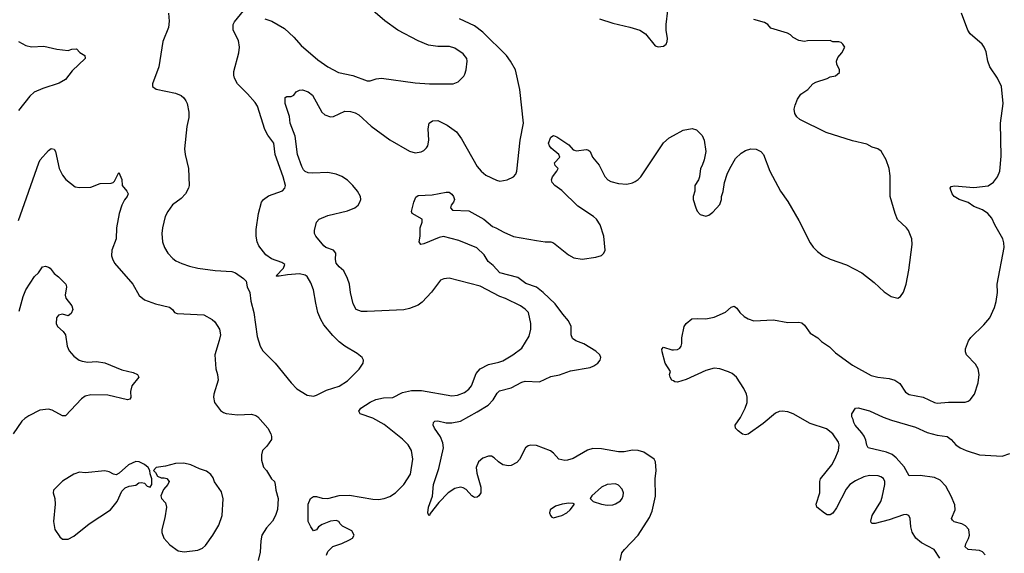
# Model space of a CAD drawing. Header units: inches. Extents: x 1678809 to 1859548, y 384609 to 522868.
# Tile 354 of 386: x 1785366 to 1792346, y 483842 to 487624. Entities that reach past the tile are written whole.
import ezdxf

# ---------------------------------------------------------------- set-up
doc = ezdxf.new("R2010")
doc.units = ezdxf.units.IN
doc.header["$MEASUREMENT"] = 0
doc.layers.add('B7488', color=7, linetype='Continuous')
doc.layers.add('B7498', color=7, linetype='Continuous')

msp = doc.modelspace()

# ---------------------------------------------------------------- linework, layer by layer
at = {"layer": 'B7488', "color": 5}
for points, elevation in [([(1786420.2, 487670), (1786425.7, 487614.3), (1786421.3, 487570), (1786382, 487470), (1786353.4, 487290), (1786307.3, 487170), (1786306.8, 487150), (1786332.8, 487132.8), (1786470, 487104.4), (1786510, 487086.7), (1786530, 487070.4), (1786544.9, 487050), (1786553.7, 487030), (1786564.9, 486970), (1786564.9, 486930), (1786550, 486868), (1786534, 486710), (1786538.3, 486670), (1786561.7, 486570), (1786566.4, 486450), (1786562.4, 486430), (1786541.6, 486390), (1786510, 486357.6), (1786450, 486311.8), (1786415.1, 486264.9), (1786397.4, 486230), (1786377.4, 486150), (1786373.1, 486110), (1786378.9, 486050), (1786392, 486010), (1786415.8, 485970), (1786451.1, 485931.1), (1786474, 485914), (1786515.8, 485895.8), (1786570, 485876.5), (1786630, 485862.7), (1786752.9, 485847.1), (1786870, 485839.3), (1786894.8, 485830), (1786953.4, 485790), (1786970.7, 485770), (1786979.1, 485730), (1786998.4, 485690), (1787004.6, 485630), (1787026, 485550), (1787050, 485378), (1787070, 485310.7), (1787090, 485278), (1787177.1, 485190), (1787290, 485050.4), (1787330, 485008.2), (1787403.9, 484963.9), (1787450, 484957.1), (1787470, 484962.4), (1787542, 484998), (1787630, 485026.7), (1787690, 485063.7), (1787771.9, 485148.1), (1787801.2, 485190), (1787804, 485210), (1787794, 485230), (1787758, 485258), (1787670, 485309.7), (1787630, 485341), (1787586.1, 485386.1), (1787522.4, 485462.4), (1787500.5, 485500.5), (1787480.3, 485550), (1787464.7, 485615.2), (1787449.7, 485710), (1787430, 485759.5), (1787403, 485803), (1787390, 485813.5), (1787350, 485822), (1787263.9, 485816.1), (1787205.6, 485805.6), (1787187.2, 485807.2), (1787183.7, 485810), (1787236.8, 485863.2), (1787245.1, 485890), (1787224.2, 485904.2), (1787150, 485929.7), (1787110, 485957.6), (1787062.4, 486022.4), (1787049, 486050), (1787041.4, 486090), (1787042.6, 486137.4), (1787058, 486250), (1787080.3, 486330), (1787095.4, 486350), (1787130, 486376.9), (1787228.2, 486411.8), (1787244.5, 486430), (1787249.6, 486450), (1787234, 486510), (1787177.8, 486670), (1787166.6, 486750), (1787125.4, 486805.4), (1787105, 486845), (1787051.4, 487011.4), (1787036.3, 487036.3), (1786980, 487100), (1786910, 487169.7), (1786888.7, 487210), (1786883.1, 487230), (1786883.6, 487256.4), (1786918.5, 487390), (1786923.9, 487430), (1786917.4, 487477.4), (1786880.4, 487550), (1786880.4, 487590), (1786890, 487608), (1786952.2, 487687.8)], 460), ([(1787104.9, 487630), (1787153.1, 487613.1), (1787242.2, 487562.2), (1787310, 487500.4), (1787361.3, 487441.3), (1787480.3, 487340.3), (1787550, 487290.3), (1787626.8, 487250), (1787728.2, 487228.2), (1787830, 487191.8), (1787850, 487191.6), (1787894, 487206), (1787930, 487209.3), (1788170, 487176), (1788270, 487169.2), (1788438, 487170), (1788475.1, 487184.9), (1788515.3, 487224.7), (1788522.5, 487237.5), (1788532, 487270), (1788538, 487330), (1788535.1, 487350), (1788510, 487382.7), (1788450, 487422.9), (1788413.9, 487433.9), (1788330, 487435.4), (1788264.9, 487444.9), (1788190, 487473.5), (1788047.3, 487550), (1787955.3, 487615.3), (1787869.7, 487690)], 460), ([(1789476, 487630), (1789570, 487600.3), (1789691.8, 487571.8), (1789761, 487550), (1789803.1, 487523.1), (1789870, 487438), (1789891.1, 487431.1), (1789930, 487436), (1789949.3, 487450.7), (1789956, 487470), (1789958, 487490), (1789949.6, 487549.6), (1789949.6, 487590), (1789959.7, 487690)], 440), ([(1787542, 483830), (1787550, 483854), (1787586, 483890), (1787650, 483911.3), (1787703.1, 483936.9), (1787726, 483950), (1787738, 483970), (1787720.4, 484000.4), (1787654.6, 484034.6), (1787638, 484050), (1787628.4, 484068.4), (1787610, 484075.3), (1787570, 484069), (1787510, 484046), (1787484.7, 484030), (1787470, 484009), (1787450, 484002), (1787430, 484028.7), (1787410, 484068.7), (1787410, 484191.3), (1787427, 484230), (1787450, 484243.8), (1787470, 484245.5), (1787510, 484233.4), (1787549.4, 484230.6), (1787630, 484253), (1787704.8, 484255.2), (1787870, 484226.4), (1787910, 484224.4), (1787950, 484230.4), (1787990, 484244.9), (1788030, 484270.3), (1788089.7, 484330), (1788136.4, 484403.6), (1788152, 484510), (1788142.4, 484570), (1788118.7, 484610), (1788080.4, 484650), (1787950, 484754.8), (1787870, 484799.2), (1787779.3, 484830), (1787769.4, 484850), (1787784.5, 484870), (1787850, 484913.4), (1787890, 484932.9), (1787944.4, 484944.4), (1788010, 484946), (1788079.2, 484980.8), (1788144.5, 484995.5), (1788215.1, 484995.1), (1788430, 484959.1), (1788470, 484963.6), (1788518, 484982), (1788550, 485004.9), (1788568.3, 485030), (1788602.9, 485117.1), (1788630, 485150.2), (1788690, 485181.3), (1788763.5, 485196.5), (1788790, 485207), (1788862.7, 485250), (1788924.8, 485295.2), (1788978, 485382), (1788989.4, 485430), (1788989.4, 485470), (1788972.3, 485550), (1788950, 485572.7), (1788916.3, 485596.3), (1788810, 485648.2), (1788770, 485662), (1788630, 485734.5), (1788410, 485793), (1788372.1, 485787.9), (1788350, 485777), (1788286, 485694), (1788218, 485622), (1788190, 485601.6), (1788130, 485576.3), (1788090, 485568.4), (1787830, 485555.4), (1787790, 485556.9), (1787751.1, 485571.1), (1787729.7, 485610), (1787711.1, 485691.1), (1787704.2, 485750), (1787690, 485789), (1787663.3, 485843.3), (1787630, 485872), (1787610, 485899), (1787605.4, 485925.4), (1787607.3, 485970), (1787589.7, 485989.7), (1787537.2, 486010), (1787522, 486022), (1787465.2, 486090), (1787456, 486110), (1787456, 486130), (1787469.3, 486190), (1787489.3, 486210), (1787550, 486236), (1787689.8, 486270.2), (1787740.9, 486290), (1787766, 486310), (1787778.3, 486330), (1787784.4, 486350), (1787783.1, 486370), (1787761.5, 486410), (1787727.6, 486450), (1787690, 486486.4), (1787650, 486511.9), (1787610, 486528.7), (1787550, 486540.4), (1787444.5, 486535.5), (1787410, 486538.7), (1787390, 486547.4), (1787379, 486559), (1787365, 486584.9), (1787336.4, 486670), (1787317.8, 486797.8), (1787283.5, 486890), (1787277.7, 486937.7), (1787248.4, 487030), (1787247.5, 487072.5), (1787259, 487081), (1787290, 487080.7), (1787308.7, 487090), (1787326.3, 487113.7), (1787350, 487125.5), (1787370, 487126.4), (1787410, 487113.4), (1787441.1, 487090), (1787508.8, 486970), (1787530, 486948.8), (1787570, 486934.9), (1787590, 486937), (1787670, 486976), (1787710, 486974.3), (1787743.7, 486963.7), (1787770, 486948.8), (1787858.7, 486870), (1787990, 486772.9), (1788130, 486693.4), (1788170, 486680.9), (1788211.9, 486688.1), (1788230, 486697), (1788250, 486714.9), (1788258.5, 486730), (1788266.2, 486770), (1788262.2, 486850), (1788269.7, 486890), (1788291.9, 486908.1), (1788330.6, 486910), (1788396.5, 486876.5), (1788462, 486830), (1788498.9, 486778.9), (1788610, 486584.9), (1788636.3, 486550), (1788670, 486522), (1788746.2, 486486.2), (1788770, 486480.4), (1788821.2, 486490), (1788866.6, 486510), (1788883.7, 486530), (1788889.5, 486550.5), (1788914.7, 486770), (1788938, 486890), (1788912.1, 487130), (1788879.8, 487270), (1788846.4, 487330), (1788816, 487370), (1788650, 487535.8), (1788590, 487579.8), (1788482.9, 487630)], 440), ([(1785358, 487470), (1785410, 487440.3), (1785450, 487431.6), (1785537.5, 487437.5), (1785630, 487415.3), (1785710, 487406.8), (1785736, 487416), (1785770, 487418.8), (1785792.7, 487392.7), (1785826.8, 487370), (1785830, 487349.5), (1785739, 487261), (1785690, 487201.3), (1785646.5, 487173.5), (1785530, 487137.8), (1785468.7, 487111.3), (1785437.9, 487082.1), (1785358.3, 486981.8)], 440), ([(1789623.7, 483790), (1789634.8, 483845.2), (1789652.7, 483870), (1789749.8, 483970.2), (1789830, 484096.4), (1789850, 484142), (1789872.5, 484247.5), (1789871.4, 484370), (1789876.8, 484430), (1789872.4, 484490), (1789863.9, 484510), (1789790, 484559.8), (1789749.8, 484569.8), (1789710, 484572.9), (1789650, 484561.8), (1789610, 484560.2), (1789490, 484583.1), (1789430, 484585.6), (1789390, 484573.8), (1789290, 484514.4), (1789250, 484501.8), (1789230, 484500.4), (1789187, 484510), (1789150, 484552), (1789128.5, 484568.5), (1789030, 484605.1), (1788990, 484609.6), (1788970, 484603.7), (1788950.4, 484589.6), (1788910, 484507.3), (1788890, 484486.3), (1788850, 484464), (1788830, 484461.7), (1788789.8, 484469.8), (1788759.5, 484490), (1788730, 484518.4), (1788710, 484529.5), (1788688.6, 484531.4), (1788650, 484517), (1788619.1, 484490), (1788601.6, 484450), (1788606.4, 484410), (1788635.8, 484310), (1788634.4, 484270), (1788620.7, 484250), (1788610, 484240.9), (1788590, 484238), (1788582, 484242), (1788570, 484249.3), (1788530, 484295.1), (1788510, 484307.3), (1788490, 484311.5), (1788450, 484302.4), (1788402.4, 484270), (1788338, 484202), (1788275.9, 484124.1), (1788270.3, 484109.7), (1788266, 484110), (1788259, 484130), (1788262.9, 484170), (1788292.5, 484247.5), (1788298.7, 484330), (1788336.9, 484443.1), (1788369.8, 484590), (1788364.7, 484624.8), (1788348.4, 484668.4), (1788307, 484730), (1788298, 484750), (1788299.3, 484770), (1788310, 484778), (1788330, 484782), (1788390, 484766.9), (1788430, 484765.8), (1788490, 484779.7), (1788610, 484844.3), (1788686.7, 484893.3), (1788722, 484930), (1788750, 484978), (1788766.3, 484993.7), (1788850, 485014), (1788925.8, 485054.2), (1788950, 485062.6), (1789050, 485057.4), (1789130, 485094.5), (1789193.3, 485106.7), (1789270, 485135.6), (1789410, 485159.6), (1789435.1, 485170), (1789463.7, 485190), (1789480.7, 485210), (1789485.1, 485230), (1789477.6, 485250), (1789450, 485275.8), (1789366.1, 485326.1), (1789308.6, 485348.6), (1789285, 485365), (1789274.4, 485390), (1789274.3, 485450), (1789257.3, 485490), (1789216.4, 485536.4), (1789162.7, 485610), (1789077.1, 485690), (1789030, 485727.5), (1788954.8, 485754.8), (1788897.8, 485797.8), (1788770.7, 485830.7), (1788722, 485882), (1788686, 485910), (1788657.5, 485957.5), (1788607.4, 486007.4), (1788478.5, 486058.5), (1788370, 486088.3), (1788338.5, 486081.5), (1788230, 486034.5), (1788208.7, 486030), (1788198, 486050), (1788204.7, 486090), (1788204.2, 486150), (1788219, 486190), (1788218, 486210), (1788148, 486250), (1788144, 486264), (1788159.5, 486330), (1788174, 486366), (1788190, 486379.1), (1788290, 486382), (1788390, 486400.7), (1788410, 486400.7), (1788430, 486386.8), (1788442, 486370), (1788447.3, 486350), (1788440.7, 486330), (1788424, 486310), (1788418.8, 486290), (1788434, 486274), (1788550.8, 486270), (1788657.1, 486210), (1788717.5, 486157.5), (1788741, 486150), (1788797.4, 486117.4), (1788867, 486087), (1789030, 486058.2), (1789090, 486049.2), (1789130, 486049.1), (1789150, 486042.7), (1789256.5, 485956.5), (1789295.3, 485935.3), (1789353.2, 485926.8), (1789450, 485940.9), (1789490, 485954), (1789507.6, 485970), (1789515.4, 485990), (1789506.2, 486090), (1789481.4, 486170), (1789454.6, 486210), (1789432.4, 486230), (1789323.1, 486303.1), (1789210, 486413.5), (1789159.1, 486450), (1789140.4, 486470), (1789135.6, 486490), (1789143.1, 486510), (1789172.8, 486550), (1789182, 486570), (1789161.2, 486590), (1789156, 486610), (1789194.7, 486650), (1789187.6, 486670), (1789134, 486714), (1789120.9, 486730), (1789115.1, 486750), (1789130, 486792.4), (1789150, 486802.4), (1789174.7, 486794.7), (1789258, 486738), (1789290, 486702), (1789298.4, 486698.4), (1789310, 486695.8), (1789384.5, 486704.5), (1789398.8, 486698.8), (1789410.7, 486690), (1789426.8, 486650), (1789473.8, 486593.8), (1789513.8, 486513.8), (1789534, 486490), (1789556.5, 486476.5), (1789610, 486462.6), (1789670, 486459.5), (1789710, 486468.5), (1789730, 486478.4), (1789750, 486490.5), (1789769.5, 486510), (1789930, 486750.6), (1789970, 486787.7), (1790000, 486803.5)], 420), ([(1785358.7, 486201.3), (1785501.1, 486610), (1785511.6, 486630), (1785570, 486696.3), (1785590, 486710.5), (1785610, 486706.8), (1785620.5, 486690), (1785647, 486570), (1785670, 486522.8), (1785692.3, 486492.3), (1785760.5, 486440.5), (1785790, 486434.8), (1785870, 486437.3), (1785936.6, 486463.4), (1786014.5, 486465.5), (1786029.1, 486470.9), (1786039.2, 486480.8), (1786070, 486542), (1786090, 486491), (1786093.4, 486450), (1786125.8, 486410), (1786135.5, 486390), (1786127.8, 486370), (1786110, 486347.3), (1786090.3, 486310), (1786072.2, 486250), (1786052.2, 486150), (1786048.9, 486071.1), (1786018.4, 485990), (1786018, 485950), (1786023, 485930), (1786039, 485899), (1786168.4, 485750), (1786213, 485670), (1786250, 485639.3), (1786330, 485610.4), (1786427.9, 485587.9), (1786450, 485571.3), (1786464.7, 485550), (1786482.9, 485542.9), (1786671.6, 485531.5), (1786730, 485500.4), (1786750, 485483), (1786782.4, 485430), (1786788.9, 485390), (1786780.8, 485350), (1786748.8, 485250), (1786756, 485150), (1786768.8, 485108.8), (1786772.8, 485070), (1786743.1, 484970), (1786740.4, 484950), (1786748.2, 484910), (1786790, 484855.5), (1786810, 484840.4), (1786830, 484832.4), (1786910, 484823), (1787010, 484828.4), (1787039, 484819), (1787053.4, 484810), (1787124.9, 484730), (1787146.4, 484690), (1787152, 484670), (1787150, 484649), (1787118.4, 484601.6), (1787086.8, 484570), (1787079.8, 484540.2), (1787081.4, 484501.4), (1787093.7, 484453.7), (1787114.8, 484430), (1787150.6, 484370.6), (1787171.3, 484350), (1787178, 484330), (1787181, 484290), (1787197.3, 484230), (1787193.2, 484153.2), (1787180.5, 484110), (1787159.1, 484070), (1787116.4, 484023.6), (1787081.6, 483970), (1787074.4, 483930), (1787070.5, 483849.5), (1787056, 483790)], 440), ([(1785362.1, 485557.9), (1785390, 485662), (1785409.8, 485710), (1785470, 485803.8), (1785499.5, 485830), (1785528, 485872), (1785550, 485876.3), (1785570, 485870.7), (1785582, 485862), (1785610, 485824.7), (1785642, 485802), (1785693, 485750), (1785699.1, 485730), (1785687.9, 485672.1), (1785692.7, 485650), (1785735.1, 485595.1), (1785742, 485570), (1785730, 485541.2), (1785710, 485525.2), (1785670, 485537.6), (1785642, 485530), (1785626.4, 485510), (1785625.5, 485470), (1785634.8, 485450), (1785674.4, 485414.4), (1785690.4, 485390.4), (1785701.6, 485310), (1785718, 485278), (1785750, 485238.8), (1785786.8, 485210), (1785810, 485203.1), (1785850, 485195.8), (1785910, 485202.6), (1785970, 485191.3), (1786090, 485141.6), (1786170, 485124), (1786202, 485110), (1786211.1, 485091.1), (1786160.5, 485030), (1786152.7, 484990), (1786153.7, 484946.3), (1786146, 484934), (1786130, 484929.6), (1785990, 484962), (1785870, 484965.3), (1785830, 484954.8), (1785803.8, 484936.2), (1785690, 484816.9), (1785670, 484817.3), (1785597.4, 484857.4), (1785570, 484864.5), (1785510, 484856.4), (1785430, 484817.3), (1785401.9, 484798.1), (1785382, 484778), (1785319.1, 484690)], 420), ([(1790000, 485063.5), (1789990, 485069), (1789977.2, 485090), (1789972.7, 485110), (1789979.3, 485130), (1789942.7, 485190), (1789919.5, 485270), (1789917.2, 485290), (1789930, 485302.8), (1789990, 485284.9), (1790000, 485285.1)], 380)]:
    msp.add_lwpolyline(points, dxfattribs=dict(at, elevation=elevation))
at = {"layer": 'B7488', "color": 5, "elevation": 440}
for points in [[(1786190, 484492), (1786138, 484470), (1786072, 484410), (1786050, 484399), (1786030, 484402), (1785999.5, 484419.5), (1785970, 484426), (1785830, 484413.3), (1785790, 484416.2), (1785750, 484403.7), (1785670, 484354), (1785606.8, 484290), (1785604, 484270), (1785615.5, 484230), (1785617.1, 484190), (1785606.6, 484066.6), (1785616.4, 484010), (1785650, 483959.1), (1785670, 483942.4), (1785710, 483942), (1785750, 483963.7), (1785859.5, 484050), (1786009.3, 484150), (1786056, 484210), (1786090, 484282), (1786114.6, 484305.4), (1786143.1, 484316.9), (1786190, 484326), (1786210, 484341), (1786230, 484344), (1786250, 484338.8), (1786270, 484318), (1786290, 484312), (1786302, 484330), (1786304, 484370), (1786290, 484406), (1786289, 484429), (1786278, 484450), (1786251.3, 484471.3), (1786214, 484490)], [(1786530, 484481.6), (1786470, 484479.6), (1786399.9, 484460.1), (1786334, 484450), (1786314, 484430), (1786330, 484414), (1786342, 484390), (1786370, 484378), (1786390, 484378), (1786410, 484371.3), (1786424.7, 484350), (1786416, 484330), (1786386, 484294), (1786366, 484250), (1786371, 484230), (1786399.1, 484199.1), (1786406.8, 484170), (1786394.4, 484094.4), (1786374, 484010), (1786373.4, 483990), (1786387.7, 483950), (1786430, 483903), (1786490, 483859.3), (1786532.4, 483852.4), (1786630, 483864.9), (1786661.3, 483878.7), (1786682.3, 483897.7), (1786734.7, 483970), (1786777.6, 484042.4), (1786802, 484110), (1786809.4, 484229.4), (1786797.5, 484277.5), (1786748.1, 484348.1), (1786736.6, 484376.6), (1786720.7, 484400.7), (1786690, 484423.7), (1786640.1, 484440.1), (1786579, 484470)], [(1789590, 484333.6), (1789530, 484329.6), (1789490, 484311.8), (1789422.8, 484250), (1789410.8, 484230), (1789431.3, 484210), (1789490.4, 484190.3), (1789530, 484184.2), (1789570, 484186.7), (1789590, 484192.7), (1789625.3, 484214.7), (1789637.6, 484230), (1789644.2, 484250), (1789645.6, 484270), (1789636.6, 484296.6), (1789610, 484324.5)], [(1789258, 484198), (1789212, 484190), (1789163.9, 484176.1), (1789126.8, 484150), (1789122, 484130), (1789127.7, 484110), (1789139.3, 484099.3), (1789150, 484093.4), (1789190, 484105.5), (1789210, 484110.6), (1789245.2, 484130), (1789269, 484150), (1789298, 484190), (1789290, 484195.3)]]:
    msp.add_lwpolyline(points, close=True, dxfattribs=at)
at = {"layer": 'B7498', "color": 5}
for points, elevation in [([(1790000, 485285.1), (1790030, 485286), (1790044.8, 485295.2), (1790056, 485310), (1790060.9, 485330), (1790060.9, 485370), (1790077.2, 485450), (1790090, 485471.3), (1790130, 485504.7), (1790172.7, 485507.3), (1790230, 485503), (1790290, 485514.9), (1790369.7, 485550.3), (1790410, 485587.7), (1790430, 485594), (1790450, 485580.7), (1790470.4, 485550), (1790500.4, 485520.4), (1790530, 485503.6), (1790570, 485490.2), (1790710, 485495.9), (1790810, 485478.5), (1790890, 485480.3), (1790910, 485475.3), (1790930, 485458), (1790970, 485403), (1791023, 485370), (1791050, 485343.1), (1791105.6, 485305.6), (1791150, 485264.2), (1791270, 485174.9), (1791402.3, 485102.3), (1791450, 485090.2), (1791530, 485081.3), (1791570, 485068.9), (1791605, 485045), (1791645, 484985), (1791670, 484967.4), (1791770, 484949.2), (1791850, 484910.3), (1791870, 484906.7), (1791950, 484912.4), (1792067.2, 484912.7), (1792090, 484919.5), (1792104.5, 484930), (1792135.4, 484970), (1792161, 485050), (1792166.9, 485110), (1792160.5, 485150), (1792142, 485182), (1792076.8, 485250), (1792069.8, 485270), (1792071.1, 485291.1), (1792091.8, 485348.2), (1792107.6, 485372.4), (1792199.3, 485460.7), (1792243, 485510), (1792276.6, 485583.4), (1792287.7, 485627.7), (1792296.3, 485690), (1792294.7, 485750), (1792345.1, 486010), (1792343.3, 486043.3), (1792334, 486070), (1792278.7, 486170), (1792257.5, 486217.5), (1792229.6, 486250), (1792190, 486277.8), (1792130, 486300.9), (1792088.5, 486328.5), (1792026, 486350), (1791989.4, 486370), (1791976, 486390), (1791962, 486430), (1791970, 486442), (1791992.7, 486447.3), (1792130, 486435.6), (1792230, 486447.2), (1792268.4, 486471.6), (1792298.4, 486510), (1792313.3, 486550), (1792323.3, 486656.7), (1792317.6, 486890), (1792336.3, 487030), (1792324.7, 487150), (1792296.9, 487210), (1792243.5, 487290), (1792229.8, 487330), (1792216.9, 487396.9), (1792203.5, 487430), (1792188.4, 487450), (1792103.7, 487523.7), (1792087.7, 487550), (1792042.6, 487670)], 380), ([(1790000, 486803.5), (1790070, 486840.3), (1790133.8, 486853.8), (1790163.8, 486843.8), (1790203.1, 486803.1), (1790217.3, 486770), (1790230.8, 486690), (1790218, 486630), (1790204.7, 486590), (1790192, 486570), (1790184.7, 486510), (1790178, 486490), (1790151.3, 486450), (1790151.3, 486410), (1790141, 486370), (1790141, 486350), (1790158, 486290), (1790167.5, 486267.5), (1790190, 486244.7), (1790230, 486232), (1790250, 486238), (1790280.2, 486259.8), (1790330, 486314), (1790342, 486350), (1790342, 486370), (1790353.6, 486406.4), (1790362, 486470), (1790382, 486530), (1790399, 486570), (1790440.1, 486639.9), (1790481.1, 486678.9), (1790510, 486697.1), (1790550, 486708.4), (1790586.9, 486706.9), (1790620.7, 486690), (1790638, 486670), (1790683.1, 486550), (1790758.9, 486410), (1790810, 486335.5), (1790890, 486200.5), (1790970, 486042), (1790991.6, 486011.5), (1791021.1, 485981.1), (1791060.7, 485950), (1791110, 485926.7), (1791226.9, 485886.9), (1791336, 485830), (1791422, 485762), (1791494.4, 485694.4), (1791543.5, 485663.5), (1791590, 485651.3), (1791610, 485662), (1791630, 485692), (1791649, 485750), (1791669.4, 485850), (1791692, 486030), (1791689.3, 486070), (1791667, 486130), (1791651.8, 486150), (1791588.8, 486208.8), (1791571, 486251), (1791536.8, 486370), (1791537, 486517), (1791530, 486568.7), (1791507.3, 486630), (1791472.7, 486692.7), (1791450, 486709.6), (1791410, 486721.3), (1791370, 486742.3), (1791270, 486766.2), (1791083.6, 486823.6), (1790896.4, 486916.4), (1790875.3, 486935.3), (1790860.5, 486960.5), (1790856.4, 486990), (1790862.4, 487017.6), (1790880, 487060), (1790904.4, 487095.6), (1790952.7, 487130), (1790989.2, 487170), (1791010, 487182), (1791090, 487206.8), (1791110, 487218.8), (1791150, 487226), (1791178, 487250), (1791178, 487270), (1791159, 487310), (1791157.2, 487330), (1791164.5, 487355.5), (1791192.7, 487390), (1791214, 487430), (1791202, 487450), (1791190, 487462), (1791172.7, 487467.3), (1791130, 487468), (1791110, 487478), (1790950, 487475.3), (1790930, 487468.7), (1790890, 487478), (1790850, 487498), (1790830, 487518), (1790808.9, 487528.9), (1790690, 487564), (1790669.1, 487589.1), (1790644.7, 487604.7), (1790570, 487626.6)], 420), ([(1791888.3, 483808.3), (1791848.3, 483870), (1791757.5, 483917.5), (1791717.4, 483950), (1791691.9, 483991.9), (1791683.5, 484030), (1791678.9, 484090), (1791669.7, 484109.7), (1791650, 484116.9), (1791630, 484114), (1791530, 484078.9), (1791430, 484053.6), (1791410, 484052.7), (1791401.3, 484061.3), (1791398.4, 484070), (1791408.3, 484110), (1791469.8, 484210), (1791480.7, 484239.3), (1791498.4, 484330), (1791497.6, 484350), (1791490, 484371.6), (1791470, 484385.1), (1791450.8, 484390.8), (1791390, 484393.1), (1791350, 484384.2), (1791290, 484356.4), (1791250.9, 484329.1), (1791223.5, 484296.5), (1791155.3, 484164.7), (1791130, 484126.9), (1791110, 484114.8), (1791090, 484115.6), (1791070, 484126.2), (1791017.7, 484170), (1791012.9, 484190), (1791038, 484270), (1791038.3, 484350), (1791043.5, 484370), (1791122.2, 484470), (1791145, 484510), (1791169.8, 484570), (1791174.5, 484610), (1791169.7, 484630), (1791129.7, 484690), (1791084.8, 484724.8), (1790970, 484761.8), (1790850, 484830.7), (1790810, 484844.1), (1790770, 484848.8), (1790750, 484846.4), (1790724, 484836), (1790637.1, 484762.9), (1790530, 484685.6), (1790510, 484681.8), (1790490, 484687.7), (1790458, 484710), (1790440.5, 484730), (1790438.9, 484750), (1790476.2, 484803.8), (1790509.7, 484870), (1790522.6, 484910), (1790523.1, 484950), (1790518.3, 484970), (1790498.5, 485010), (1790447.1, 485090), (1790415.6, 485115.6), (1790390, 485128.8), (1790330, 485149.8), (1790290, 485153.3), (1790230, 485138.7), (1790090, 485073.7), (1790030, 485056.2), (1790010, 485058), (1790000, 485063.5)], 380), ([(1792210, 483831.3), (1792190, 483853.1), (1792170, 483861.2), (1792088.6, 483868.6), (1792067.9, 483887.9), (1792072.2, 483910), (1792092.8, 483947.2), (1792099.3, 483970), (1792094.2, 484010), (1792070, 484037.3), (1792043.7, 484050), (1791990, 484066.2), (1791977.6, 484077.6), (1791971.1, 484090), (1791996.2, 484150), (1791994, 484186), (1791970, 484248.3), (1791930, 484318), (1791890, 484359.8), (1791850, 484379.8), (1791750, 484393.1), (1791670, 484392), (1791635.6, 484455.6), (1791578.5, 484518.5), (1791550, 484541.4), (1791510, 484559.8), (1791380.9, 484590), (1791370, 484609), (1791364.5, 484644.5), (1791352.3, 484672.3), (1791336.6, 484696.6), (1791289.3, 484750), (1791279, 484770), (1791275.3, 484790), (1791264, 484810), (1791264, 484830), (1791290, 484871), (1791310, 484873.4), (1791390, 484853), (1791487.1, 484807.1), (1791545.9, 484785.9), (1791716.9, 484736.9), (1791798.4, 484698.4), (1791870, 484678.5), (1791940.7, 484670), (1791969.3, 484649.3), (1792003.1, 484610), (1792033.4, 484590), (1792074.9, 484570), (1792170, 484539.7), (1792330, 484530.5), (1792384, 484550)], 360)]:
    msp.add_lwpolyline(points, dxfattribs=dict(at, elevation=elevation))

doc.saveas('drawing.dxf')
